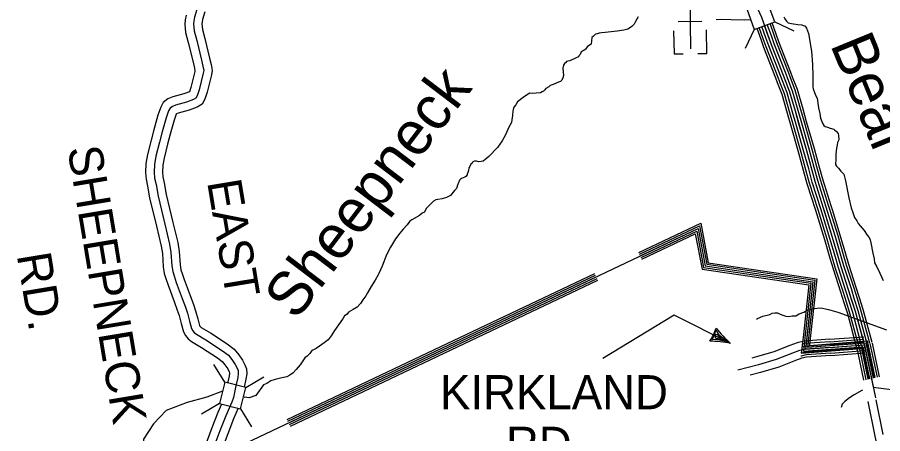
# Model space of a CAD drawing. Extents: x 1551132 to 1791609, y 378168 to 563823.
# Drawn here: x 1682181 to 1691575, y 408888 to 413405 of the extents above; entities that cross this region are included whole.
import ezdxf

# ---------------------------------------------------------------- set-up
doc = ezdxf.new("R2010")
doc.units = 0
for name, color, linetype in [('DESIGN - DRAINAGE - Bridges and Cross Drains Size Text', 7, 'Continuous'), ('DESIGN - ROW - Right-of-Way and Easement Labels', 7, 'Continuous'), ('DESIGN - TRANSPORTATION - Text', 7, 'Continuous'), ('DESIGN - UTILITIES - Cable (Underground) with Text', 7, 'Continuous'), ('SURVEY - CONTROL with Text', 7, 'Continuous'), ('SURVEY - DRAINAGE - Natural Features', 7, 'Continuous'), ('SURVEY - DRAINAGE - Storm Sewer', 7, 'Continuous'), ('SURVEY - PROPERTY - Owners', 7, 'Continuous'), ('SURVEY - TRANSPORTATION - Roads', 7, 'Continuous')]:
    doc.layers.add(name, color=color, linetype=linetype)

msp = doc.modelspace()

# ---------------------------------------------------------------- linework, layer by layer
at = {"layer": 'DESIGN - ROW - Right-of-Way and Easement Labels'}
for p, q in [((1689718.938, 409906.434), (1689745.904, 409951.002)), ((1689745.904, 409951.002), (1689765.195, 410011.145)), ((1689759.578, 409940.552), (1689764.787, 409967.602)), ((1689760.545, 409923.559), (1689759.578, 409940.552)), ((1689764.787, 409967.602), (1689779.003, 409962.877)), ((1689765.195, 410011.145), (1689797.953, 409960.569)), ((1689779.003, 409962.877), (1689803.177, 409940.168)), ((1689797.953, 409960.569), (1689852.976, 409916.593)), ((1689803.177, 409940.168), (1689822.194, 409923.668)), ((1689739.771, 409907.901), (1689718.938, 409906.434)), ((1689784.261, 409904.659), (1689739.771, 409907.901)), ((1689880.942, 409887.267), (1689760.545, 409923.559)), ((1689835.952, 409896.709), (1689784.261, 409904.659)), ((1689892.759, 409882.567), (1689835.952, 409896.709)), ((1689852.976, 409916.593), (1689880.942, 409887.267))]:
    msp.add_line(p, q, dxfattribs=at)
msp.add_lwpolyline([(1689924.225, 409866.791), (1689311.739, 410171.916), (1688538.732, 409703.886)], dxfattribs=at)
for centre, radius, start, end in [((1689261.028, 410197.173), 532.305, 325.0919139, 341.9503111), ((1690847.618, 410900.903), 1386.365, 218.7978389, 228.2363778), ((1689636.211, 408341.528), 1552.239, 79.307275, 87.7350528)]:
    msp.add_arc(centre, radius, start, end, dxfattribs=at)
at = {"layer": 'DESIGN - TRANSPORTATION - Text'}
for points in [[(1688919.258, 413411.559), (1688892.642, 413359.824), (1688878.292, 413329.957), (1688852.01, 413306.256), (1688841.91, 413298.364), (1688825.794, 413288.556), (1688809.644, 413276.739), (1688763.495, 413265.289), (1688691.347, 413254.163), (1688561.133, 413239.754), (1688523.076, 413236.221), (1688497.051, 413234.538), (1688476.952, 413226.779), (1688456.902, 413223.021), (1688434.644, 413201.262), (1688416.453, 413185.47), (1688411.637, 413115.434), (1688369.321, 413089.925), (1688357.113, 413072.05), (1688354.996, 413062.066), (1688342.871, 413052.199), (1688326.805, 413046.391), (1688314.68, 413036.524), (1688302.614, 413030.666), (1688298.472, 413018.707), (1688290.256, 413000.781), (1688276.09, 412986.939), (1688271.948, 412974.972), (1688245.832, 412965.28), (1688177.442, 412934.088), (1688157.392, 412930.329), (1688143.318, 412924.496), (1688133.151, 412910.604), (1688121.06, 412902.737), (1688110.843, 412884.845), (1688102.469, 412852.902), (1688109.568, 412774.717), (1688103.26, 412748.758), (1688092.952, 412722.849), (1688078.786, 412709.007), (1688056.695, 412701.273), (1687996.379, 412675.981), (1687966.23, 412664.339), (1687950.064, 412650.522), (1687919.848, 412632.872), (1687903.632, 412615.046), (1687891.49, 412603.179), (1687879.399, 412595.321), (1687859.274, 412585.554), (1687815.242, 412584.095), (1687777.193, 412580.562), (1687745.21, 412582.953), (1687725.061, 412571.186), (1687696.853, 412553.519), (1687672.637, 412535.794), (1687612.063, 412488.476), (1687593.664, 412454.658), (1687571.381, 412430.899), (1687565.098, 412406.949), (1687558.906, 412391.007), (1687556.323, 412340.972), (1687549.765, 412292.987), (1687545.415, 412263.003), (1687516.849, 412215.294), (1687481.841, 412129.616), (1687443.084, 412066.006), (1687392.235, 411994.538)], [(1690142.396, 413378.276), (1690073.223, 413375.284), (1689929.218, 413379.067), (1689829.203, 413380.3), (1689766.622, 413379.109)], [(1690503.029, 413411.218), (1690512.779, 413389.076), (1690530.504, 413364.825), (1690550.295, 413346.55), (1690584.211, 413338.125), (1690654.101, 413327.249), (1690698.091, 413324.699), (1690711.999, 413316.524), (1690727.957, 413312.316), (1690747.682, 413288.04), (1690771.006, 413229.68), (1690800.772, 413037.059), (1690813.122, 412894.721), (1690815.655, 412768.526), (1690816.555, 412674.391), (1690816.28, 412650.365), (1690820.022, 412628.289), (1690847.263, 412561.863), (1690862.862, 412527.628), (1690872.262, 412475.444), (1690877.653, 412423.309), (1690892.936, 412361.041), (1690900.353, 412310.881), (1690915.936, 412274.639), (1690923.636, 412248.513), (1690937.427, 412230.321), (1690949.335, 412222.162), (1690975.226, 412211.829), (1691003.142, 412203.47), (1691043.033, 412192.97), (1691050.941, 412184.861), (1691072.732, 412166.569), (1691090.507, 412146.319), (1691094.248, 412124.243), (1691099.69, 412076.117), (1691083.357, 412048.283), (1691081.007, 412018.274), (1691072.615, 411984.331), (1691067.865, 411920.304), (1691067.024, 411848.219), (1691062.766, 411826.243), (1691062.557, 411808.226), (1691072.349, 411790.076), (1691096.098, 411767.759), (1691119.756, 411737.424), (1691143.505, 411715.107), (1691151.363, 411702.99), (1691170.555, 411632.663), (1691206.412, 411447.975), (1691231.136, 411337.531), (1691250.578, 411289.229), (1691269.927, 411232.911), (1691293.518, 411196.577), (1691309.193, 411168.343), (1691372.341, 411093.466), (1691407.765, 411042.965), (1691429.448, 411014.664), (1691439.19, 410992.513), (1691446.798, 410958.371), (1691467.514, 410847.976), (1691480.772, 410783.725), (1691484.28, 410741.632), (1691511.779, 410697.231), (1691542.987, 410628.754), (1691580.086, 410550.193)], [(1687392.235, 411994.538), (1687299.054, 411895.56), (1687256.605, 411858.034), (1687236.438, 411844.267), (1687216.381, 411840.509), (1687192.356, 411838.8), (1687166.423, 411845.134), (1687144.391, 411843.4), (1687126.316, 411837.617), (1687118.158, 411823.7), (1687104.017, 411811.858), (1687091.708, 411785.974), (1687083.542, 411772.057), (1687077.217, 411744.098), (1687070.934, 411720.147), (1687064.742, 411704.197), (1687064.651, 411696.188), (1687048.443, 411678.371), (1687038.368, 411672.488), (1687020.268, 411664.696), (1687004.177, 411656.887), (1686992.077, 411649.02), (1686979.936, 411637.162), (1686971.628, 411611.228), (1686963.445, 411595.31), (1686946.903, 411549.451), (1686926.646, 411527.675), (1686881.98, 411472.149), (1686839.698, 411448.64), (1686791.54, 411437.223), (1686745.441, 411429.781), (1686725.367, 411424.022), (1686699.201, 411410.322), (1686660.727, 411370.746), (1686618.228, 411329.22), (1686601.778, 411291.369), (1686577.637, 411279.652), (1686545.329, 411254.018), (1686464.773, 411208.95), (1686442.607, 411195.208), (1686412.116, 411153.532), (1686369.567, 411107.997), (1686333.026, 411062.388), (1686286.294, 411000.878), (1686233.236, 410911.417), (1686188.246, 410827.865), (1686140.789, 410704.287), (1686105.873, 410626.618), (1686099.706, 410612.676), (1686067.024, 410554.999), (1686022.2, 410485.464), (1685983.375, 410415.854), (1685962.976, 410382.061), (1685932.46, 410338.377), (1685907.985, 410298.626), (1685869.536, 410261.05), (1685825.229, 410235.566), (1685776.863, 410206.123), (1685760.605, 410184.298), (1685734.389, 410166.597), (1685720.106, 410142.738), (1685685.541, 410095.104), (1685624.484, 410005.743), (1685589.801, 409948.091), (1685557.277, 409904.44), (1685510.895, 409872.973), (1685462.471, 409837.522), (1685426.155, 409811.938), (1685404.014, 409800.196), (1685377.889, 409790.504), (1685357.515, 409758.711), (1685327.157, 409729.044), (1685300.941, 409711.343), (1685252.05, 409635.85), (1685209.435, 409584.307), (1685176.986, 409546.664), (1685138.695, 409523.105), (1685108.479, 409505.455), (1685054.33, 409494.104), (1684982.107, 409476.97), (1684931.883, 409459.57), (1684890.884, 409431.252), (1684852.168, 409416.36), (1684768.795, 409300.199), (1684697.338, 409276.373), (1684647.756, 409284.849), (1684644.348, 409280.615)], [(1690203.851, 410129.882), (1690215.143, 410135.982), (1690275.458, 410161.266), (1690349.731, 410182.383), (1690375.872, 410194.075), (1690403.93, 410197.734), (1690431.938, 410197.384), (1690461.779, 410183), (1690489.686, 410174.641), (1690523.577, 410164.208), (1690557.518, 410157.783), (1690593.617, 410165.35), (1690631.625, 410164.883), (1690667.907, 410188.467), (1690718.156, 410207.867), (1690754.414, 410229.451), (1690792.496, 410234.985), (1690828.62, 410244.552), (1690862.669, 410248.144), (1690902.727, 410251.652), (1690986.558, 410234.593), (1691086.273, 410207.326), (1691615.635, 410013.138)], [(1684408.937, 409346.617), (1684408.762, 409350.767), (1684238.782, 409282.323), (1684024.396, 409225.738), (1683798.093, 409139.361), (1683661.129, 408993.415), (1683550.957, 408826.628), (1683543.898, 408527.92)], [(1691357.457, 409361.02), (1691346.774, 409357.812), (1691263.543, 409310.236), (1691215.977, 409277.526), (1691165.445, 409235.9), (1691135.721, 409209.141), (1691123.83, 409170.482)]]:
    msp.add_lwpolyline(points, dxfattribs=at)
at = {"layer": 'DESIGN - UTILITIES - Cable (Underground) with Text'}
for p, q in [((1689610.11, 413361.734), (1689356.537, 413357.289)), ((1689305.629, 413259.736), (1689309.982, 413008.313)), ((1689666.307, 413010.559), (1689661.771, 413268.624)), ((1689310.115, 413008.313), (1689408.368, 413010.031)), ((1689666.132, 413010.559), (1689566.646, 413008.8))]:
    msp.add_line(p, q, dxfattribs=at)
msp.add_lwpolyline([(1689480.129, 413627.188), (1689489.994, 413064.242)], dxfattribs=at)
at = {"layer": 'SURVEY - CONTROL with Text'}
for points in [[(1691376.074, 409852.825), (1691279.085, 410211.793), (1691205.07, 410448.916), (1691123.139, 410698.139), (1691031.816, 411015.564), (1690932.485, 411335.072), (1690840.896, 411624.455), (1690749.698, 411955.913), (1690627.326, 412385.833), (1690567.086, 412594.772), (1690496.554, 412775.768), (1690367.257, 413107.577), (1690261.702, 413405.101), (1690198.828, 413545.947)], [(1690366.266, 413203.096), (1690322.584, 413326.224)], [(1690395.482, 413213.463), (1690351.716, 413336.816)], [(1690418.773, 413221.73), (1690374.949, 413345.258)], [(1690254.385, 413163.395), (1690211.028, 413285.598)], [(1690278.618, 413171.995), (1690235.186, 413294.398)], [(1690307.834, 413182.362), (1690264.318, 413305.007)], [(1690337.05, 413192.729), (1690293.459, 413315.591)], [(1690434.272, 412694.033), (1690414.831, 412743.917), (1690285.043, 413076.976), (1690254.377, 413163.412)], [(1690458.23, 412703.375), (1690438.789, 412753.251), (1690309.142, 413085.951), (1690278.61, 413172.012)], [(1690487.113, 412714.633), (1690467.672, 412764.51), (1690338.2, 413096.76), (1690307.826, 413182.379)], [(1690515.995, 412725.892), (1690496.554, 412775.768), (1690367.257, 413107.577), (1690337.041, 413192.746)], [(1690544.878, 412737.151), (1690525.437, 412787.027), (1690396.315, 413118.394), (1690366.257, 413203.113)], [(1690573.761, 412748.409), (1690554.32, 412798.285), (1690425.373, 413129.202), (1690395.473, 413213.48)], [(1690596.785, 412757.384), (1690577.352, 412807.261), (1690448.539, 413137.828), (1690418.765, 413221.738)], [(1690749.548, 412273.172), (1690710.691, 412409.717), (1690649.317, 412622.581), (1690596.785, 412757.393)], [(1690581.785, 412225.412), (1690543.003, 412361.674), (1690483.913, 412566.638), (1690434.256, 412694.058)], [(1690606.518, 412232.454), (1690567.727, 412368.758), (1690508.296, 412574.888), (1690458.222, 412703.4)], [(1690636.334, 412240.946), (1690597.527, 412377.291), (1690537.687, 412584.83), (1690487.104, 412714.65)], [(1690666.15, 412249.429), (1690627.326, 412385.833), (1690567.086, 412594.772), (1690515.987, 412725.909)], [(1690695.966, 412257.913), (1690657.125, 412394.375), (1690596.485, 412604.714), (1690544.87, 412737.167)], [(1690725.782, 412266.405), (1690686.925, 412402.908), (1690625.876, 412614.656), (1690573.752, 412748.417)], [(1690716.807, 411744.799), (1690665.225, 411932.271), (1690581.785, 412225.429)], [(1690741.606, 411751.625), (1690689.991, 411939.205), (1690606.518, 412232.471)], [(1690771.489, 411759.85), (1690719.849, 411947.555), (1690636.334, 412240.963)], [(1690801.38, 411768.075), (1690749.698, 411955.913), (1690666.15, 412249.446)], [(1690831.271, 411776.3), (1690779.547, 411964.272), (1690695.966, 412257.93)], [(1690861.154, 411784.526), (1690809.405, 411972.622), (1690725.782, 412266.422)], [(1690884.986, 411791.084), (1690833.204, 411979.289), (1690749.548, 412273.188)], [(1690862.837, 411263.654), (1690848.795, 411308.813), (1690756.764, 411599.579), (1690716.807, 411744.824)], [(1690887.394, 411271.295), (1690873.328, 411316.513), (1690781.43, 411606.871), (1690741.606, 411751.641)], [(1690916.994, 411280.496), (1690902.911, 411325.789), (1690811.163, 411615.663), (1690771.489, 411759.867)], [(1690946.593, 411289.704), (1690932.485, 411335.072), (1690840.896, 411624.455), (1690801.38, 411768.092)], [(1690976.192, 411298.913), (1690962.059, 411344.356), (1690870.628, 411633.247), (1690831.271, 411776.317)], [(1691005.792, 411308.113), (1690991.642, 411353.631), (1690900.361, 411642.039), (1690861.154, 411784.542)], [(1691029.399, 411315.455), (1691015.225, 411361.031), (1690924.069, 411649.047), (1690884.986, 411791.092)], [(1691006.383, 410786.699), (1690947.776, 410990.413), (1690862.828, 411263.679)], [(1691031.099, 410793.808), (1690972.417, 410997.788), (1690887.378, 411271.312)], [(1691060.89, 410802.375), (1691002.117, 411006.672), (1690916.985, 411280.521)], [(1691090.681, 410810.95), (1691031.816, 411015.564), (1690946.585, 411289.721)], [(1691120.472, 410819.525), (1691061.515, 411024.456), (1690976.184, 411298.921)], [(1691150.263, 410828.092), (1691091.214, 411033.339), (1691005.792, 411308.13)], [(1691174.012, 410834.926), (1691114.897, 411040.431), (1691029.391, 411315.463)], [(1691157.171, 410307.979), (1691121.538, 410422.148), (1691039.299, 410672.305), (1691006.383, 410786.716)], [(1691181.72, 410315.645), (1691146.03, 410429.998), (1691063.882, 410679.88), (1691031.099, 410793.825)], [(1691211.311, 410324.887), (1691175.546, 410439.457), (1691093.506, 410689.005), (1691060.89, 410802.4)], [(1691240.902, 410334.121), (1691205.07, 410448.916), (1691123.139, 410698.139), (1691090.681, 410810.967)], [(1691270.493, 410343.355), (1691234.594, 410458.374), (1691152.771, 410707.272), (1691120.472, 410819.534)], [(1691300.084, 410352.596), (1691264.11, 410467.833), (1691182.396, 410716.398), (1691150.263, 410828.109)], [(1691323.675, 410359.963), (1691287.651, 410475.383), (1691206.02, 410723.681), (1691174.012, 410834.942)], [(1691316.225, 409836.65), (1691219.544, 410194.459), (1691181.712, 410315.662)], [(1691346.15, 409844.741), (1691249.319, 410203.126), (1691211.303, 410324.896)], [(1691455.855, 409482.699), (1691370.874, 409885.993), (1691279.085, 410211.793), (1691240.894, 410334.138)], [(1691405.998, 409860.909), (1691308.851, 410220.46), (1691270.485, 410343.38)], [(1691435.923, 409869), (1691338.625, 410229.127), (1691300.076, 410352.613)], [(1691459.789, 409875.442), (1691362.358, 410236.035), (1691323.667, 410359.98)], [(1691291.393, 409829.941), (1691194.853, 410187.275), (1691157.163, 410307.995)], [(1691345.733, 409846.483), (1691422.306, 409480.015)], [(1691406.415, 409859.167), (1691482.946, 409492.907)], [(1691436.764, 409865.509), (1691513.271, 409499.341)], [(1691460.955, 409870.559), (1691537.445, 409504.491)], [(1691290.218, 409834.883), (1691366.832, 409468.223)], [(1691315.384, 409840.141), (1691391.982, 409473.557)], [(1691414.014, 409236.425), (1691488.962, 408861.541), (1691575.544, 408461.705), (1691656.058, 408108.946), (1691728.515, 407777.329), (1691791.03, 407471.521), (1691845.87, 407199.48), (1691872.169, 407064.694), (1691874.703, 407056.627)], [(1691500.029, 409253.626), (1691574.835, 408879.424)]]:
    msp.add_lwpolyline(points, dxfattribs=at)
at = {"layer": 'SURVEY - DRAINAGE - Natural Features'}
for points in [[(1683953.139, 408446.668), (1689570.625, 411114.999), (1689647.981, 410707.588), (1690816.662, 410536.268), (1690736.422, 409803.348), (1691376.074, 409852.825), (1691472.555, 409391.08), (1692070.107, 409317.203), (1692291.294, 409733.697), (1693823.866, 409406.331), (1693996.788, 409931.662), (1694772.553, 409976.897), (1694604.84, 410611.872), (1693100.61, 412769.386), (1694482.72, 413754.937), (1695548.937, 414529.633), (1699274.284, 417217.147), (1701817.834, 419043.847), (1703601.034, 420909.088)], [(1683953.139, 408446.668), (1689570.625, 411114.999), (1689647.981, 410707.588), (1690816.662, 410536.268), (1690736.422, 409803.348), (1691376.074, 409852.825), (1691472.555, 409391.08), (1692070.107, 409317.203), (1692291.294, 409733.697), (1693823.866, 409406.331), (1693996.788, 409931.662), (1694772.553, 409976.897), (1694604.84, 410611.872), (1693100.61, 412769.386), (1694482.72, 413754.937), (1695548.937, 414529.633), (1699274.284, 417217.147), (1701817.834, 419043.847), (1703601.034, 420909.088)], [(1688926.54, 410852.225), (1689599.624, 411171.942)], [(1689599.624, 411171.942), (1689681.114, 410742.148), (1690859.52, 410569.402), (1690788.654, 409922.077)], [(1688934.69, 410835.066), (1689585.5, 411144.2)], [(1688943.273, 410816.999), (1689570.658, 411115.007)], [(1688951.856, 410798.932), (1689555.825, 411085.823)], [(1689555.825, 411085.823), (1689630.99, 410689.863), (1690794.68, 410519.276), (1690730.006, 409928.493)], [(1689570.658, 411115.007), (1689647.981, 410707.588), (1690816.662, 410536.268), (1690749.889, 409926.318)], [(1689585.5, 411144.2), (1689664.973, 410725.314), (1690838.645, 410553.26), (1690769.771, 409924.143)], [(1688960.431, 410780.865), (1689541.001, 411056.639)], [(1689541.001, 411056.639), (1689613.999, 410672.146), (1690772.705, 410502.283), (1690710.131, 409930.668)], [(1686780.381, 409832.797), (1688449.609, 410625.686)], [(1686788.531, 409815.639), (1688457.759, 410608.527)], [(1686797.114, 409797.571), (1688466.342, 410590.46)], [(1686805.698, 409779.504), (1688474.925, 410572.393)], [(1686814.272, 409761.437), (1688483.5, 410554.325)], [(1690710.131, 409930.677), (1690691.407, 409759.747), (1691344.108, 409810.232), (1691413.423, 409478.532)], [(1690730.006, 409928.493), (1690713.914, 409781.548), (1691360.091, 409831.524), (1691433.014, 409482.524)], [(1690749.889, 409926.318), (1690736.422, 409803.348), (1691376.074, 409852.825), (1691452.405, 409487.499)], [(1690769.771, 409924.143), (1690758.93, 409825.149), (1691392.057, 409874.126), (1691471.997, 409491.532)], [(1690788.654, 409922.077), (1690780.313, 409845.858), (1691407.24, 409894.351), (1691490.354, 409496.549)], [(1685111.153, 409039.901), (1686780.381, 409832.797)], [(1685119.303, 409022.742), (1686788.531, 409815.639)], [(1685127.886, 409004.675), (1686797.114, 409797.571)], [(1685136.47, 408986.608), (1686805.698, 409779.504)], [(1685145.044, 408968.54), (1686814.272, 409761.437)]]:
    msp.add_lwpolyline(points, dxfattribs=at)
at = {"layer": 'SURVEY - DRAINAGE - Storm Sewer'}
for p, q in [((1690402.996, 413355.464), (1690608.865, 413259.51)), ((1690179.731, 413274.25), (1690083.736, 413068.397)), ((1684432.347, 409445.397), (1684315.367, 409640.069)), ((1684662.907, 409387.928), (1684857.58, 409504.899)), ((1684374.878, 409214.853), (1684180.197, 409097.882)), ((1684605.379, 409157.392), (1684722.385, 408962.695))]:
    msp.add_line(p, q, dxfattribs=at)
for points in [[(1690098.467, 413497.515), (1690179.731, 413274.216), (1690402.996, 413355.464), (1690321.748, 413578.754)], [(1684374.878, 409214.853), (1684605.421, 409157.384), (1684662.907, 409387.928), (1684432.347, 409445.397)]]:
    msp.add_lwpolyline(points, close=True, dxfattribs=at)
at = {"layer": 'SURVEY - PROPERTY - Owners'}
for points in [[(1684013.548, 413428.574), (1684002.998, 413378.631), (1683999.615, 413332.38), (1684008.265, 413240.652), (1684036.922, 413131.574), (1684088.446, 412919.636), (1684103.996, 412854.742), (1684109.279, 412825.925), (1684108.095, 412818.208), (1684063.905, 412645.412), (1684048.73, 412597.202), (1683989.831, 412574.718), (1683868.709, 412541.884), (1683816.185, 412520.958), (1683765.653, 412479.982), (1683737.687, 412430.181), (1683707.146, 412343.912), (1683662.281, 412186.024), (1683633.673, 412073.271)], [(1684129.929, 413489.192), (1684105.012, 413405.357), (1684096.571, 413365.389), (1684094.229, 413333.371), (1684101.412, 413257.169), (1684128.337, 413154.7), (1684180.102, 412941.761), (1684196.277, 412874.251), (1684204.893, 412827.3), (1684200.585, 412799.307), (1684154.619, 412619.561), (1684133.895, 412553.701), (1684119.603, 412527.834), (1684095.429, 412514.092), (1684019.047, 412484.941), (1683898.592, 412452.29), (1683864.418, 412438.673), (1683839.043, 412418.097), (1683823.869, 412391.072), (1683797.027, 412315.261), (1683753.345, 412161.54), (1683725.071, 412050.088)], [(1684217.068, 413464.008), (1684193.002, 413383.023), (1684186.586, 413352.647), (1684185.244, 413334.33), (1684191.027, 413273.062), (1684216.276, 413176.942), (1684268.275, 412963.045), (1684285.05, 412893.018), (1684296.874, 412828.625), (1684289.558, 412781.124), (1684241.884, 412594.694), (1684217.684, 412517.792), (1684186.643, 412461.599), (1684134.236, 412431.814), (1684047.155, 412398.572), (1683927.341, 412366.096), (1683910.817, 412359.512), (1683909.642, 412358.562), (1683906.775, 412353.454), (1683883.492, 412287.694), (1683840.951, 412137.982), (1683812.994, 412027.779)], [(1683633.681, 412073.28), (1683594.324, 411918.184), (1683576.107, 411820.665), (1683572.107, 411721.729), (1683578.482, 411647.61), (1683594.657, 411573.1), (1683617.481, 411445.705), (1683690.888, 411137.78), (1683741.853, 410924), (1683755.661, 410841.164), (1683766.061, 410699.802), (1683776.819, 410625.742), (1683792.652, 410571.582), (1683817.059, 410497.755), (1683883.824, 410321.142), (1683918.157, 410228.423), (1683938.106, 410168.263), (1683960.431, 410084.719), (1683984.68, 409992.617), (1684007.921, 409951.716), (1684035.346, 409916.623), (1684073.145, 409887.572), (1684179.784, 409824.371), (1684353.947, 409711.201), (1684405.804, 409671.35), (1684435.72, 409634.608), (1684466.127, 409589.615), (1684482.31, 409559.389), (1684484.768, 409552.689), (1684485.235, 409545.439), (1684480.568, 409512.421), (1684464.327, 409437.127)], [(1683725.071, 412050.088), (1683686.455, 411897.908), (1683670.047, 411810.048), (1683666.564, 411723.871), (1683671.905, 411661.711), (1683687.163, 411591.425), (1683709.821, 411464.972), (1683782.611, 411159.647), (1683834.326, 410942.708), (1683849.376, 410852.398), (1683859.85, 410710.052), (1683869.175, 410645.851), (1683882.691, 410599.616), (1683905.957, 410529.239), (1683972.131, 410354.193), (1684007.147, 410259.641), (1684028.479, 410195.297), (1684051.57, 410108.895), (1684072.728, 410028.518), (1684086.478, 410004.326), (1684102.278, 409984.108), (1684126.102, 409965.8), (1684229.533, 409904.498), (1684408.445, 409788.237), (1684471.977, 409739.419), (1684511.493, 409690.884), (1684546.967, 409638.391), (1684568.55, 409598.073), (1684577.975, 409572.398), (1684579.958, 409541.855), (1684573.458, 409495.862), (1684554.492, 409407.943), (1684527.101, 409280.073), (1684508.543, 409230.205), (1684444.902, 409082.726), (1684381.096, 408919.214), (1684304.839, 408715.792)], [(1683812.994, 412027.779), (1683775.086, 411878.408), (1683760.411, 411799.839), (1683757.428, 411725.929), (1683761.778, 411675.269), (1683776.153, 411609.051), (1683798.652, 411483.506), (1683870.842, 411180.681), (1683923.282, 410960.701), (1683939.532, 410863.206), (1683950.073, 410719.911), (1683958.023, 410665.193), (1683969.306, 410626.592), (1683991.48, 410559.532), (1684057.087, 410385.986), (1684092.753, 410289.675), (1684115.419, 410221.306), (1684139.243, 410132.154), (1684157.435, 410063.052), (1684162.043, 410054.935), (1684166.668, 410049.027), (1684177.042, 410041.052), (1684277.39, 409981.583), (1684460.869, 409862.347), (1684535.634, 409804.904), (1684584.383, 409745.027), (1684624.732, 409685.317), (1684651.515, 409635.291), (1684667.639, 409591.357), (1684671.081, 409538.414), (1684662.814, 409479.929), (1684643.965, 409392.56)], [(1684396.712, 409209.046), (1684357.671, 409118.561), (1684293.031, 408952.906), (1684215.349, 408745.684), (1684188.908, 408655.79), (1684187.467, 408652.39), (1684037.987, 408610.78), (1683876.107, 408560.846), (1683870.832, 408559.479), (1683853.491, 408560.637), (1683795.367, 408568.829), (1683764.768, 408573.421), (1683741.544, 408574.546), (1683723.294, 408572.521), (1683705.511, 408569.046), (1683662.32, 408552.337)], [(1684578.833, 409164.162), (1684528.817, 409048.259), (1684465.819, 408886.805), (1684390.928, 408687.033), (1684363.379, 408593.347), (1684340.913, 408540.404), (1684318.28, 408515.578), (1684299.281, 408498.053), (1684270.065, 408483.344), (1684090.06, 408433.234), (1683926.598, 408382.816), (1683888.323, 408372.899), (1683834.4, 408376.499), (1683768.735, 408385.749), (1683751.252, 408388.374), (1683743.827, 408385.499)]]:
    msp.add_lwpolyline(points, dxfattribs=at)
at = {"layer": 'SURVEY - TRANSPORTATION - Roads'}
for points in [[(1690997.441, 409911.518), (1691369.307, 409940.286)], [(1690997.441, 409911.518), (1690723.814, 409890.351), (1690646.749, 409873.875), (1690566.26, 409844.191), (1690391.564, 409775.848), (1690203.31, 409720.188), (1690155.694, 409707.796)], [(1691001.816, 409854.967), (1690731.964, 409834.099), (1690698.248, 409826.891)], [(1690999.424, 409885.876), (1690727.514, 409864.85), (1690700.431, 409859.058)], [(1690999.424, 409885.876), (1691371.291, 409914.643)], [(1691001.816, 409854.967), (1691373.682, 409883.734)], [(1691004.208, 409824.057), (1691376.074, 409852.825)], [(1691004.208, 409824.057), (1691376.074, 409852.825)], [(1691376.074, 409852.825), (1691496.421, 409276.843)], [(1691004.208, 409824.057), (1690736.422, 409803.348), (1690671.215, 409789.406), (1690597.417, 409762.189), (1690420.03, 409692.787), (1690226.792, 409635.66), (1690001.456, 409577.025)], [(1691008.991, 409762.239), (1690745.33, 409741.847), (1690688.507, 409729.705), (1690687.682, 409729.396)], [(1691006.599, 409793.148), (1690740.88, 409772.598), (1690689.69, 409761.656)], [(1691004.208, 409824.057), (1690736.422, 409803.348), (1690696.073, 409794.723)], [(1691006.599, 409793.148), (1691378.466, 409821.916)], [(1691008.991, 409762.239), (1691380.857, 409791.007)], [(1691010.899, 409737.597), (1691382.765, 409766.364)], [(1691010.891, 409737.597), (1690748.889, 409717.338), (1690695.406, 409705.896), (1690628.216, 409681.12), (1690448.171, 409610.677), (1690250.008, 409552.092), (1690135.019, 409522.174)]]:
    msp.add_lwpolyline(points, dxfattribs=at)

# ---------------------------------------------------------------- texts
at = {"layer": 'DESIGN - DRAINAGE - Bridges and Cross Drains Size Text'}
for s, height, rotation, p in [('Bear', 475.0089, 292.2980861, (1691000.809, 413112.269)), ('Sheepneck', 475.0041, 52.7742056, (1685206.952, 410104.229))]:
    msp.add_text(s, height=height, rotation=rotation, dxfattribs=at).set_placement(p)
at = {"layer": 'DESIGN - ROW - Right-of-Way and Easement Labels'}
for s, height, rotation, p in [('SHEEPNECK', 370.0092, 279.4182944, (1682725.052, 411983.535)), ('EAST', 370.0092, 279.4182944, (1684240.842, 411619.351)), ('RD.', 370.0092, 279.4182944, (1682174.681, 410825.388)), ('KIRKLAND', 369.9913, 0.0000278, (1686769.431, 409152.854)), ('RD.', 369.9913, 0.0000278, (1687484.914, 408592.89))]:
    msp.add_text(s, height=height, rotation=rotation, dxfattribs=at).set_placement(p)

doc.saveas('drawing.dxf')
